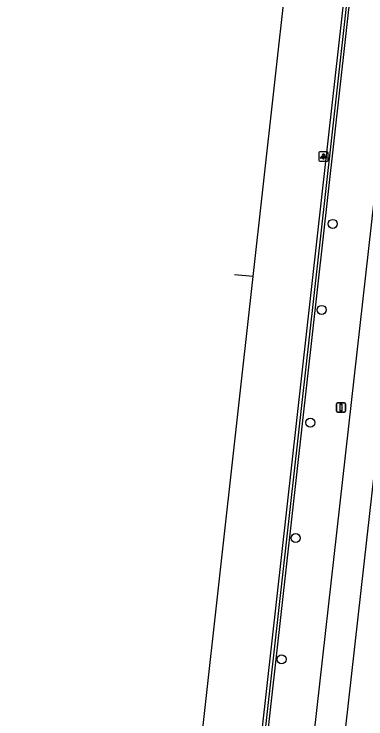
# Model space of a CAD drawing. Extents: x 162026 to 163499, y 387297 to 388169.
# Drawn here: x 162030.9 to 162068.9, y 387636.4 to 387712.5 of the extents above; entities that cross this region are included whole.
import ezdxf

# ---------------------------------------------------------------- set-up
doc = ezdxf.new("R2010")
doc.units = 0
for name, color, linetype in [('IMGEO_Boom', 7, 'Continuous'), ('IMGEO_Haag', 7, 'Continuous'), ('IMGEO_Hek', 7, 'Continuous'), ('IMGEO_Lichtpunt', 7, 'Continuous'), ('IMGEO_Rijbaan_regionaal_gesloten', 7, 'Continuous'), ('IMGEO_Verkeersbordpaal', 7, 'Continuous')]:
    doc.layers.add(name, color=color, linetype=linetype)

msp = doc.modelspace()

# ---------------------------------------------------------------- linework, layer by layer
at = {"layer": 'IMGEO_Boom'}
for centre in [(162065.315, 387689.819), (162064.119, 387680.539), (162062.886, 387668.375), (162061.308, 387655.909), (162059.791, 387642.832)]:
    msp.add_circle(centre, 0.489, dxfattribs=at)
at = {"layer": 'IMGEO_Haag'}
msp.add_lwpolyline([(162070.558, 387750.033), (162070.715, 387751.433), (162082.73, 387858.959), (162085.888, 387887.498), (162092.582, 387948.213), (162098.331, 388000.033), (162100.436, 388019.009), (162101.034, 388018.962), (162098.927, 387999.967), (162093.178, 387948.147), (162086.483, 387887.426), (162083.326, 387858.893), (162071.311, 387751.367), (162071.154, 387749.967), (162064.775, 387692.973), (162048.017, 387543.217), (162038.634, 387465.803), (162038.336, 387465.839), (162038.038, 387465.875), (162047.421, 387543.289), (162064.177, 387693.016), (162070.558, 387750.033)], dxfattribs=at)
at = {"layer": 'IMGEO_Hek'}
for points in [[(162086.186, 387887.462), (162083.028, 387858.926), (162071.013, 387751.4), (162070.856, 387750), (162064.476, 387692.994)], [(162064.476, 387692.994), (162047.719, 387543.253)]]:
    msp.add_lwpolyline(points, dxfattribs=at)
at = {"layer": 'IMGEO_Lichtpunt'}
for p, q in [((162063.82, 387697.491), (162063.82, 387696.684)), ((162063.82, 387697.491), (162063.82, 387696.684)), ((162064.722, 387697.586), (162063.914, 387697.586)), ((162064.722, 387697.586), (162063.914, 387697.586)), ((162064.816, 387696.684), (162064.816, 387697.491)), ((162064.816, 387696.684), (162064.816, 387697.491)), ((162063.914, 387696.59), (162064.722, 387696.59)), ((162063.914, 387696.59), (162064.722, 387696.59))]:
    msp.add_line(p, q, dxfattribs=at)
for points in [[(162064.194, 387697.155), (162064.233, 387697.127), (162064.045, 387696.865), (162064.007, 387696.892), (162064.194, 387697.155)], [(162064.296, 387697.107), (162064.343, 387697.107), (162064.343, 387696.785), (162064.296, 387696.785), (162064.296, 387697.107)], [(162064.406, 387697.127), (162064.444, 387697.154), (162064.631, 387696.892), (162064.592, 387696.864), (162064.406, 387697.127)]]:
    msp.add_lwpolyline(points, dxfattribs=at)
msp.add_circle((162064.319, 387697.289), 0.0994, dxfattribs=at)
for centre, start, end in [((162063.914, 387697.491), 90, 180), ((162063.914, 387697.491), 90, 180), ((162064.722, 387697.491), 0, 90), ((162064.722, 387697.491), 0, 90), ((162063.914, 387696.684), 180, 270), ((162063.914, 387696.684), 180, 270), ((162064.722, 387696.684), 270, 0), ((162064.722, 387696.684), 270, 360)]:
    msp.add_arc(centre, 0.0946, start, end, dxfattribs=at)
at = {"layer": 'IMGEO_Rijbaan_regionaal_gesloten'}
for points in [[(162056.727, 387684.126), (162057.767, 387693.483), (162064.05, 387750), (162079.391, 387888.288), (162091.784, 388000), (162095.156, 388030.116), (162098.969, 388066.214), (162102.065, 388098.695), (162105.018, 388137.039), (162105.974, 388153.499), (162106.66, 388168.525), (162106.66, 388168.525)], [(162115.185, 388167.681), (162115.185, 388167.681), (162115.08, 388160.108), (162114.774, 388146.796), (162113.246, 388115.179), (162111.257, 388082.374), (162107.741, 388040.671), (162103.786, 388000), (162102.643, 387988.4), (162096.151, 387931.204), (162092.788, 387900.224), (162091.359, 387886.839), (162089.042, 387865.143), (162076.229, 387750), (162071.42, 387707.267), (162069.77, 387692.609), (162059.518, 387601.502), (162048.26, 387500), (162043.118, 387453.488)], [(162118.847, 388167.319), (162118.784, 388163.821), (162118.414, 388149.01), (162117.683, 388128.448), (162116.859, 388112.665), (162115.926, 388096.828), (162114.902, 388081.118), (162113.723, 388065.297), (162112.335, 388048.541), (162109.282, 388016.74), (162106.505, 387990.085), (162103.819, 387966.184), (162094.856, 387886.497), (162087.297, 387818.939), (162079.611, 387750.509), (162073.014, 387691.729), (162068.986, 387656.002), (162065.336, 387623.382), (162060.869, 387583.595), (162055.598, 387536.533), (162051.705, 387501.521), (162046.313, 387453.259)], [(162030.941, 387454.36), (162036.137, 387500), (162047.718, 387603.08), (162056.727, 387684.126)], [(162056.727, 387684.126), (162054.699, 387684.33)]]:
    msp.add_lwpolyline(points, dxfattribs=at)
at = {"layer": 'IMGEO_Verkeersbordpaal'}
for p, q in [((162065.707, 387669.604), (162065.707, 387670.404)), ((162065.707, 387670.404), (162065.707, 387669.604)), ((162065.807, 387670.504), (162066.597, 387670.504)), ((162066.597, 387670.504), (162065.807, 387670.504)), ((162066.697, 387670.404), (162066.697, 387669.604)), ((162066.697, 387669.604), (162066.697, 387670.404)), ((162066.597, 387669.504), (162065.807, 387669.504)), ((162065.807, 387669.504), (162066.597, 387669.504))]:
    msp.add_line(p, q, dxfattribs=at)
msp.add_lwpolyline([(162066.127, 387670.379), (162066.277, 387670.379), (162066.277, 387669.629), (162066.127, 387669.629), (162066.127, 387670.379)], dxfattribs=at)
for centre, start, end in [((162065.807, 387670.404), 90, 180), ((162065.807, 387670.404), 90, 180), ((162066.597, 387670.404), 0, 90), ((162066.597, 387670.404), 360, 90), ((162065.807, 387669.604), 180, 270), ((162065.807, 387669.604), 180, 270), ((162066.597, 387669.604), 270, 0), ((162066.597, 387669.604), 270, 0)]:
    msp.add_arc(centre, 0.1, start, end, dxfattribs=at)

doc.saveas('drawing.dxf')
